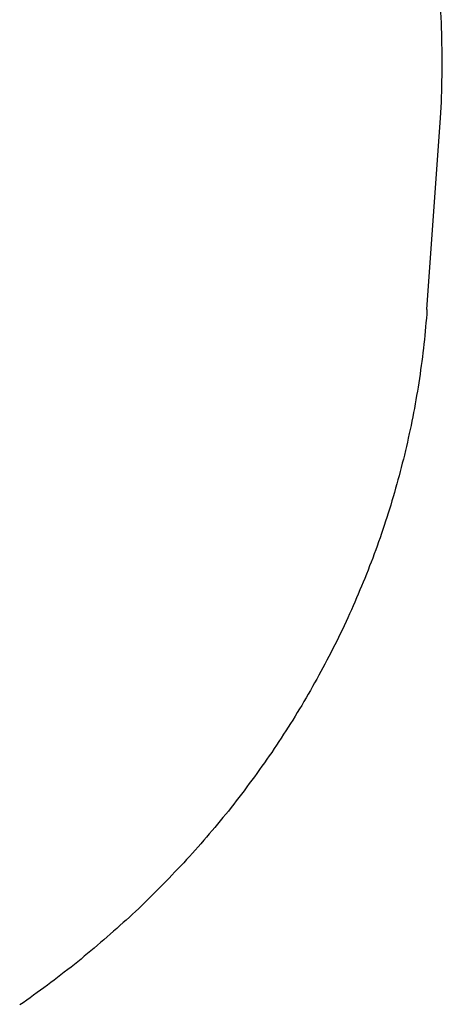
# Model space of a CAD drawing. Extents: x 1107 to 4046, y 937 to 3355.
# Tile 462 of 656: x 2185.06 to 2186.18, y 2650.44 to 2653.06. Entities that reach past the tile are written whole.
import ezdxf

# ---------------------------------------------------------------- set-up
doc = ezdxf.new("R2010")
doc.units = 0
doc.layers.add('KF_VIDA_L___C_REAR', color=7, linetype='CONTINUOUS')

# ---------------------------------------------------------------- blocks, each defined once
blk = doc.blocks.new('KF_VIDA_L___C_REAR')
at = {"layer": 'KF_VIDA_L___C_REAR'}
blk.add_line((-0.840838, 963.074954), (-0.805126, 963.585339), dxfattribs=at)
for points in [[(-0.805126, 963.585, 0), (-0.802609, 963.627, 0), (-0.800934, 963.669, 0), (-0.800101, 963.711, 0), (-0.80011, 963.754, 0), (-0.800963, 963.796, 0), (-0.802658, 963.838, 0), (-0.805195, 963.88, 0)], [(-0.840838, 963.075, 0), (-0.841671, 963.063, 0), (-0.842562, 963.052, 0), (-0.843511, 963.04, 0), (-0.844517, 963.029, 0), (-0.84558, 963.018, 0), (-0.8467, 963.006, 0), (-0.847878, 962.995, 0), (-0.849112, 962.983, 0), (-0.850404, 962.972, 0), (-0.851752, 962.96, 0), (-0.853157, 962.949, 0), (-0.854618, 962.937, 0), (-0.856136, 962.926, 0), (-0.857711, 962.915, 0), (-0.859341, 962.903, 0), (-0.861028, 962.892, 0), (-0.86277, 962.88, 0), (-0.864569, 962.869, 0), (-0.866423, 962.858, 0), (-0.868334, 962.846, 0), (-0.870299, 962.835, 0), (-0.872321, 962.824, 0), (-0.874397, 962.812, 0), (-0.876529, 962.801, 0), (-0.878717, 962.79, 0), (-0.880959, 962.778, 0), (-0.883256, 962.767, 0), (-0.885608, 962.756, 0), (-0.888015, 962.745, 0), (-0.890477, 962.733, 0), (-0.892993, 962.722, 0), (-0.895564, 962.711, 0), (-0.898188, 962.7, 0), (-0.900868, 962.688, 0), (-0.903601, 962.677, 0), (-0.906388, 962.666, 0), (-0.90923, 962.655, 0), (-0.912125, 962.644, 0), (-0.915074, 962.633, 0), (-0.918076, 962.622, 0), (-0.921132, 962.611, 0), (-0.924241, 962.6, 0), (-0.927404, 962.588, 0), (-0.93062, 962.577, 0), (-0.933888, 962.566, 0), (-0.93721, 962.555, 0), (-0.940585, 962.544, 0), (-0.944013, 962.533, 0), (-0.947493, 962.522, 0), (-0.951025, 962.512, 0), (-0.95461, 962.501, 0), (-0.958248, 962.49, 0), (-0.961938, 962.479, 0), (-0.965679, 962.468, 0), (-0.969473, 962.457, 0), (-0.973319, 962.446, 0), (-0.977217, 962.436, 0), (-0.981166, 962.425, 0), (-0.985167, 962.414, 0), (-0.989219, 962.403, 0), (-0.993323, 962.393, 0), (-0.997478, 962.382, 0), (-1.00168, 962.371, 0), (-1.00594, 962.36, 0), (-1.01025, 962.35, 0), (-1.01461, 962.339, 0), (-1.01902, 962.329, 0), (-1.02348, 962.318, 0), (-1.02799, 962.308, 0), (-1.03255, 962.297, 0), (-1.03716, 962.287, 0), (-1.04182, 962.276, 0), (-1.04653, 962.266, 0), (-1.05129, 962.255, 0), (-1.0561, 962.245, 0), (-1.06095, 962.234, 0), (-1.06586, 962.224, 0), (-1.07081, 962.214, 0), (-1.07581, 962.203, 0), (-1.08086, 962.193, 0), (-1.08596, 962.183, 0), (-1.09111, 962.173, 0), (-1.0963, 962.162, 0), (-1.10154, 962.152, 0), (-1.10683, 962.142, 0), (-1.11216, 962.132, 0), (-1.11754, 962.122, 0), (-1.12297, 962.112, 0), (-1.12844, 962.102, 0), (-1.13396, 962.092, 0), (-1.13953, 962.082, 0), (-1.14514, 962.072, 0), (-1.1508, 962.062, 0), (-1.1565, 962.052, 0), (-1.16225, 962.042, 0), (-1.16804, 962.032, 0), (-1.17388, 962.022, 0), (-1.17976, 962.013, 0), (-1.18569, 962.003, 0), (-1.19166, 961.993, 0), (-1.19768, 961.983, 0), (-1.20374, 961.974, 0), (-1.20984, 961.964, 0), (-1.21599, 961.954, 0), (-1.22218, 961.945, 0), (-1.22841, 961.935, 0), (-1.23469, 961.926, 0), (-1.24101, 961.916, 0), (-1.24737, 961.907, 0), (-1.25377, 961.897, 0), (-1.26022, 961.888, 0), (-1.26671, 961.879, 0), (-1.27324, 961.869, 0), (-1.27981, 961.86, 0), (-1.28642, 961.851, 0), (-1.29308, 961.841, 0), (-1.29978, 961.832, 0), (-1.30651, 961.823, 0), (-1.31329, 961.814, 0), (-1.32011, 961.805, 0), (-1.32697, 961.795, 0), (-1.33387, 961.786, 0), (-1.34081, 961.777, 0), (-1.34779, 961.768, 0), (-1.35481, 961.759, 0), (-1.36186, 961.75, 0), (-1.36896, 961.741, 0), (-1.3761, 961.733, 0), (-1.38327, 961.724, 0), (-1.39049, 961.715, 0), (-1.39774, 961.706, 0), (-1.40503, 961.697, 0), (-1.41236, 961.689, 0), (-1.41973, 961.68, 0), (-1.42713, 961.671, 0), (-1.43458, 961.663, 0), (-1.44206, 961.654, 0), (-1.44957, 961.646, 0), (-1.45713, 961.637, 0), (-1.46472, 961.629, 0), (-1.47234, 961.62, 0), (-1.48001, 961.612, 0), (-1.48771, 961.603, 0), (-1.49544, 961.595, 0), (-1.50321, 961.587, 0), (-1.51102, 961.579, 0), (-1.51886, 961.57, 0), (-1.52674, 961.562, 0), (-1.53465, 961.554, 0), (-1.5426, 961.546, 0), (-1.55058, 961.538, 0), (-1.55859, 961.53, 0), (-1.56664, 961.522, 0), (-1.57472, 961.514, 0), (-1.58284, 961.506, 0), (-1.59099, 961.498, 0), (-1.59917, 961.49, 0), (-1.60739, 961.482, 0), (-1.61564, 961.474, 0), (-1.62392, 961.467, 0), (-1.63224, 961.459, 0), (-1.64059, 961.451, 0), (-1.64897, 961.444, 0), (-1.65738, 961.436, 0), (-1.66583, 961.428, 0), (-1.6743, 961.421, 0), (-1.68281, 961.413, 0), (-1.69135, 961.406, 0), (-1.69992, 961.398, 0), (-1.70852, 961.391, 0), (-1.71715, 961.384, 0), (-1.72581, 961.376, 0), (-1.7345, 961.369, 0), (-1.74323, 961.362, 0), (-1.75198, 961.355, 0), (-1.76076, 961.347, 0), (-1.76957, 961.34, 0), (-1.77841, 961.333, 0), (-1.78728, 961.326, 0), (-1.79618, 961.319, 0), (-1.80511, 961.312, 0), (-1.81407, 961.305, 0), (-1.82305, 961.298, 0), (-1.83207, 961.291, 0), (-1.84111, 961.285, 0), (-1.85018, 961.278, 0), (-1.85928, 961.271, 0), (-1.8684, 961.264, 0), (-1.87755, 961.258, 0), (-1.88673, 961.251, 0), (-1.89594, 961.244, 0), (-1.90517, 961.238, 0), (-1.91443, 961.231, 0), (-1.92372, 961.225, 0)]]:
    blk.add_polyline3d(points, dxfattribs=at)

msp = doc.modelspace()

# ---------------------------------------------------------------- block references
at = {"layer": 'KF_VIDA_L___C_REAR'}
msp.add_blockref('KF_VIDA_L___C_REAR', (2186.9791, 1689.2132), dxfattribs=at)

doc.saveas('drawing.dxf')
